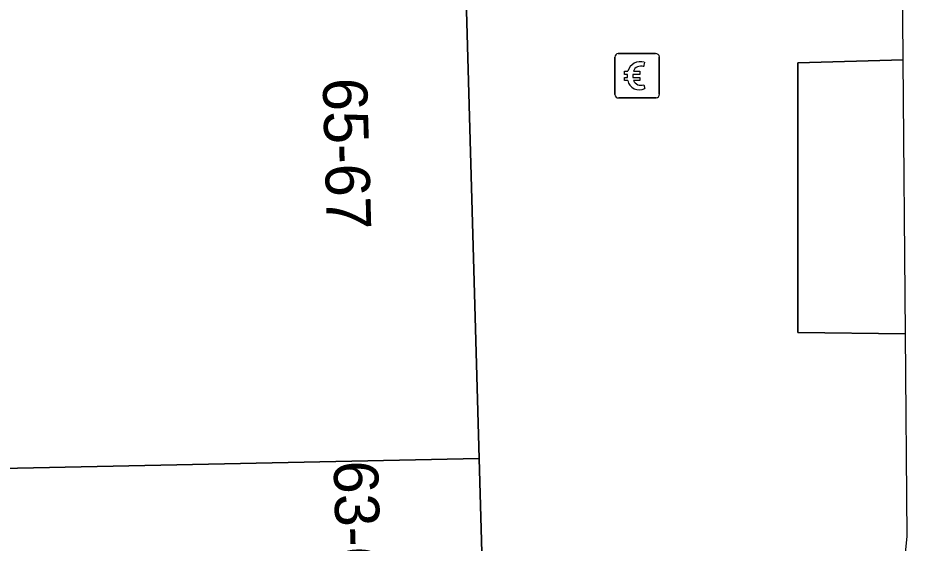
# Model space of a CAD drawing. Extents: x 160377 to 161131, y 383938 to 384853.
# Drawn here: x 161110.78 to 161130.8, y 384255.57 to 384267.39 of the extents above; entities that cross this region are included whole.
import ezdxf

# ---------------------------------------------------------------- set-up
doc = ezdxf.new("R2010")
doc.units = 0
for name, color, linetype in [('IMGEO_Betaalautomaat', 7, 'Continuous'), ('IMGEO_Pand', 7, 'Continuous'), ('IMGEO_Pand_nummerreeks', 7, 'Continuous'), ('IMGEO_Parkeervlak_open', 7, 'Continuous'), ('IMGEO_Voetpad_open', 7, 'Continuous')]:
    doc.layers.add(name, color=color, linetype=linetype)

msp = doc.modelspace()

# ---------------------------------------------------------------- linework, layer by layer
at = {"layer": 'IMGEO_Betaalautomaat'}
for p, q in [((161124.22, 384265.663), (161124.22, 384266.504)), ((161124.22, 384266.504), (161124.22, 384265.663)), ((161124.295, 384266.587), (161125.136, 384266.587)), ((161125.136, 384266.587), (161124.295, 384266.587)), ((161125.219, 384266.513), (161125.219, 384265.672)), ((161125.219, 384265.672), (161125.219, 384266.513)), ((161124.882, 384266.392), (161124.865, 384266.292)), ((161124.503, 384266.051), (161124.503, 384266.119)), ((161124.624, 384266.119), (161124.624, 384266.051)), ((161124.869, 384265.886), (161124.891, 384265.799)), ((161125.145, 384265.588), (161124.304, 384265.588)), ((161124.304, 384265.588), (161125.145, 384265.588))]:
    msp.add_line(p, q, dxfattribs=at)
for points in [[(161124.503, 384266.119), (161124.434, 384266.119), (161124.434, 384266.188), (161124.513, 384266.188)], [(161124.508, 384265.982), (161124.434, 384265.982), (161124.434, 384266.051), (161124.503, 384266.051)], [(161124.635, 384266.188), (161124.782, 384266.188), (161124.782, 384266.119), (161124.624, 384266.119)], [(161124.624, 384266.051), (161124.782, 384266.051), (161124.782, 384265.982), (161124.638, 384265.982)]]:
    msp.add_lwpolyline(points, dxfattribs=at)
for centre, radius, start, end in [((161124.298, 384266.51), 0.0779, 92.4484, 184.2845), ((161124.298, 384266.51), 0.0779, 92.4484, 184.2845), ((161125.142, 384266.51), 0.0779, 2.4484, 94.2845), ((161125.142, 384266.51), 0.0779, 2.4484, 94.2845), ((161124.796, 384266.112), 0.293, 73.014, 165.0139), ((161124.802, 384266.125), 0.179, 69.3236, 159.5683), ((161124.769, 384266.037), 0.267, 191.8096, 297.0389), ((161124.802, 384266.052), 0.179, 202.7625, 291.8693), ((161124.298, 384265.666), 0.0779, 182.4484, 274.2845), ((161124.298, 384265.666), 0.0779, 182.4484, 274.2845), ((161125.142, 384265.666), 0.0779, 272.4484, 4.2845), ((161125.142, 384265.666), 0.0779, 272.4484, 4.2845)]:
    msp.add_arc(centre, radius, start, end, dxfattribs=at)
at = {"layer": 'IMGEO_Pand'}
for points in [[(161095.242, 384257.017), (161100.89, 384257.185), (161101.809, 384257.192), (161110.773, 384257.253), (161121.163, 384257.471), (161120.824, 384269.417), (161110.735, 384269.206), (161094.846, 384268.612)], [(161121.163, 384257.471), (161110.773, 384257.253), (161101.809, 384257.192), (161100.89, 384257.185), (161095.242, 384257.017), (161095.215, 384255.127), (161095.247, 384252.82), (161095.275, 384251.285), (161102.453, 384251.493), (161110.648, 384251.462), (161121.343, 384251.13)]]:
    msp.add_lwpolyline(points, close=True, dxfattribs=at)
at = {"layer": 'IMGEO_Parkeervlak_open'}
msp.add_lwpolyline([(161130.762, 384260.277), (161130.711, 384266.443), (161128.334, 384266.377), (161128.339, 384260.305)], close=True, dxfattribs=at)
at = {"layer": 'IMGEO_Voetpad_open'}
for points in [[(161119.884, 384281.056), (161120.561, 384278.695), (161120.824, 384269.417), (161121.163, 384257.471), (161121.343, 384251.13)], [(161120.728, 384169.943), (161121.249, 384173.789), (161121.031, 384173.818), (161123.942, 384197.685), (161124.476, 384197.637), (161125.798, 384207.402), (161125.05, 384207.499), (161126.349, 384220.054), (161127.169, 384219.949), (161127.799, 384226.16), (161127.01, 384226.228), (161128.163, 384248.151), (161130.023, 384248.063), (161130.8, 384255.718), (161130.762, 384260.277), (161128.339, 384260.305), (161128.334, 384266.377), (161130.711, 384266.443), (161130.642, 384274.837)]]:
    msp.add_lwpolyline(points, dxfattribs=at)

# ---------------------------------------------------------------- texts
at = {"layer": 'IMGEO_Pand_nummerreeks'}
for s, rotation, p in [('65-67', 271.6249, (161117.639, 384266.027)), ('63-63A', 271.6327, (161117.884, 384257.412))]:
    msp.add_text(s, height=1, rotation=rotation, dxfattribs=at).set_placement(p)

doc.saveas('drawing.dxf')
